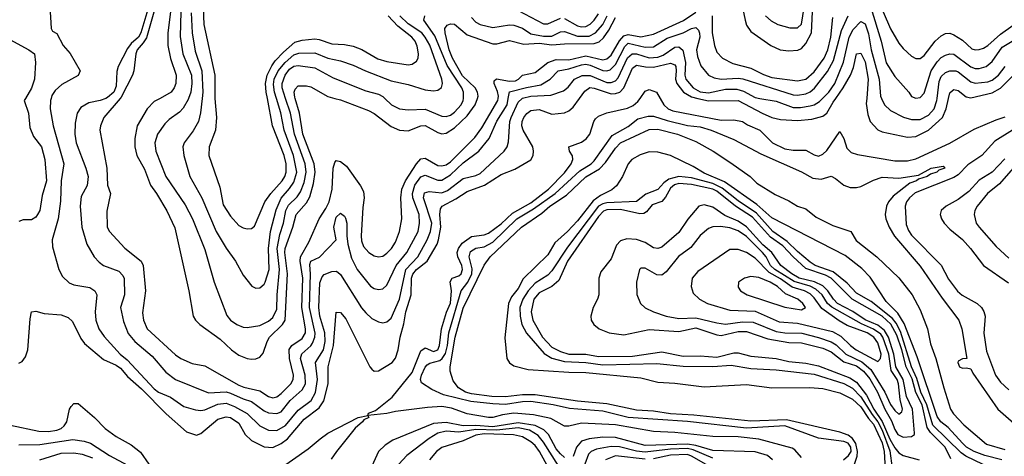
# Model space of a CAD drawing. Header units: inches. Extents: x 990535 to 1117859, y 769386 to 892122.
# Tile 408 of 656: x 1093274 to 1097928, y 798306 to 800372. Entities that reach past the tile are written whole.
import ezdxf

# ---------------------------------------------------------------- set-up
doc = ezdxf.new("R2010")
doc.units = ezdxf.units.IN
doc.header["$MEASUREMENT"] = 0
doc.layers.add('B0799', color=7, linetype='Continuous')
doc.layers.add('B0890', color=7, linetype='Continuous')

msp = doc.modelspace()

# ---------------------------------------------------------------- linework, layer by layer
at = {"layer": 'B0799', "color": 5}
for points, elevation in [([(1093270, 798747.3), (1093285.3, 798754.7), (1093302.3, 798777.7), (1093312.2, 798810), (1093323.3, 798956.7), (1093329.8, 798990.2), (1093350, 798993.6), (1093390, 798982), (1093470, 798975.6), (1093503.4, 798963.4), (1093524.5, 798944.5), (1093563.1, 798863.1), (1093580.8, 798840.8), (1093670, 798764), (1093730, 798738.4), (1093750, 798723.2), (1093783.9, 798683.9), (1093850, 798626.3), (1093966.9, 798506.9), (1094062.3, 798422.3), (1094110, 798405.9), (1094130, 798414.2), (1094210, 798481.8), (1094250, 798493.3), (1094270, 798490.1), (1094310, 798462.9), (1094339.3, 798410), (1094370, 798381.6), (1094430, 798351.4), (1094470, 798348.7), (1094510, 798367.2), (1094539.6, 798390), (1094618.4, 798481.6), (1094690, 798535.4), (1094711.2, 798568.8), (1094731.9, 798650), (1094732.1, 798730), (1094757, 798830), (1094770, 798987.7), (1094790, 798986.7), (1094816.4, 798956.4), (1094928.9, 798730), (1094938.5, 798718.5), (1094950, 798708.8), (1094970, 798711.3), (1095034, 798750), (1095050, 798771.4), (1095063.1, 798810), (1095072, 798870), (1095090, 798932.6), (1095099, 798990), (1095124.8, 799070), (1095125.8, 799150), (1095132.2, 799167.8), (1095150.1, 799189.9), (1095200.2, 799230), (1095246.7, 799310), (1095253.6, 799330), (1095264.9, 799390), (1095260.2, 799450), (1095262.7, 799477.3), (1095271.7, 799490), (1095336.1, 799523.9), (1095390, 799559.1), (1095471.5, 799588.5), (1095550, 799639.6), (1095614.5, 799665.5), (1095690.3, 799709.7), (1095701.5, 799730), (1095703.5, 799750), (1095699.1, 799770), (1095653.6, 799850), (1095647.2, 799870), (1095648.6, 799890), (1095656.8, 799910), (1095671.2, 799928.8), (1095690, 799942.6), (1095730, 799947.9), (1095790, 799924.7), (1095850, 799931.8), (1095870, 799940.8), (1095890, 799957.6), (1095920.4, 800000)], 2620), ([(1093301.5, 800000), (1093295.6, 799990), (1093316.3, 799930), (1093322.4, 799862.4), (1093340.2, 799820.2), (1093377.7, 799770), (1093392.5, 799710), (1093400.3, 799610), (1093380.2, 799539.8), (1093368.7, 799470), (1093358.7, 799450), (1093350, 799438.4), (1093330, 799426), (1093290, 799424.5), (1093270, 799418)], 2620), ([(1093422.6, 800000), (1093420.1, 799990), (1093418.3, 799950), (1093431.8, 799870), (1093483.1, 799690), (1093470.6, 799609.4), (1093466.4, 799513.6), (1093456.8, 799430), (1093428.2, 799330), (1093430, 799297.3), (1093459.8, 799190), (1093476.5, 799156.5), (1093507.7, 799127.7), (1093530, 799117.9), (1093605.6, 799105.6), (1093629.3, 799090), (1093638.3, 799070), (1093630.6, 798990), (1093634.6, 798950), (1093648.9, 798910), (1093673.1, 798873.1), (1093749.6, 798790), (1093782.8, 798762.8), (1093910, 798625.2), (1093930, 798609.7), (1093986.3, 798586.3), (1094050, 798542.5), (1094105.7, 798525.7), (1094130, 798523.6), (1094150, 798526.1), (1094210, 798553.1), (1094250, 798557.6), (1094290, 798542.3), (1094349.8, 798509.8), (1094410, 798450.5), (1094450, 798430.5), (1094490, 798428.2), (1094530, 798453), (1094590, 798525.4), (1094651.5, 798570), (1094672.2, 798607.8), (1094681.9, 798670), (1094672.2, 798750), (1094709.6, 798810), (1094717.4, 798850), (1094716, 798890), (1094693.3, 798970), (1094687.9, 799010), (1094692.3, 799127.7), (1094704.1, 799155.9), (1094713.8, 799166.2), (1094750, 799180.1), (1094770, 799182.2), (1094777.7, 799177.7), (1094790, 799166.9), (1094889.4, 799009.4), (1094910, 798985.4), (1094938.9, 798958.9), (1094970, 798942.2), (1094990, 798938.6), (1095010, 798942.4), (1095030, 798960.7), (1095069.6, 799050), (1095099.7, 799190), (1095156.1, 799250), (1095200.7, 799330), (1095216.6, 799370), (1095221.9, 799410), (1095182.5, 799530), (1095187.7, 799552.3), (1095210, 799558.9), (1095270, 799553.4), (1095295.5, 799564.5), (1095370, 799621.4), (1095430, 799634.6), (1095450, 799644.6), (1095564.2, 799750), (1095578.5, 799770), (1095585.2, 799794.8), (1095591.4, 799890), (1095597, 799910), (1095630, 799981.9), (1095649.4, 800000)], 2640), ([(1093681.3, 800000), (1093654.6, 799990), (1093601.7, 799978.3), (1093563.5, 799956.5), (1093545.2, 799930), (1093536.8, 799883.2), (1093534.7, 799830), (1093540.5, 799790), (1093587.5, 799670), (1093597.7, 799630), (1093592.5, 799587.5), (1093564.9, 799535.1), (1093560.1, 799490), (1093567.2, 799390), (1093592.1, 799310), (1093626.7, 799250), (1093650, 799225), (1093670, 799209.4), (1093742.4, 799182.4), (1093762.2, 799162.2), (1093767.6, 799147.6), (1093769.5, 799070), (1093750.1, 799009.9), (1093764.2, 798944.2), (1093787.7, 798887.7), (1093819.2, 798850), (1093900, 798780), (1093964.8, 798704.8), (1094010, 798670.6), (1094166.9, 798606.9), (1094250, 798610.8), (1094270, 798605), (1094330, 798577.7), (1094370, 798566), (1094430, 798521.2), (1094450, 798511.9), (1094490, 798508.5), (1094510, 798516.3), (1094552, 798570), (1094610, 798621.3), (1094625.4, 798650), (1094624.1, 798690), (1094601.2, 798770), (1094608.1, 798791.9), (1094650, 798828.6), (1094658.6, 798841.4), (1094668.8, 798870), (1094670.2, 798889.8), (1094644.3, 799010), (1094648.5, 799168.5), (1094645.4, 799214.6), (1094650.7, 799229.3), (1094691.6, 799248.4), (1094769.9, 799330), (1094759, 799390), (1094770, 799437.3), (1094790, 799456.9), (1094810, 799443.1), (1094813.9, 799433.9), (1094820.1, 799410), (1094819.9, 799350), (1094824.9, 799310), (1094843.2, 799243.2), (1094870, 799190.7), (1094932.2, 799112.2), (1094950, 799100.4), (1094970, 799095.8), (1094990, 799099.1), (1095010, 799116), (1095054.2, 799210), (1095103.4, 799270), (1095157.3, 799370), (1095164.2, 799410), (1095162.7, 799450), (1095132.8, 799530), (1095130.8, 799550), (1095141.6, 799590), (1095170, 799628.6), (1095190, 799636.1), (1095250, 799612.5), (1095270, 799613.7), (1095310, 799637.6), (1095370, 799694.3), (1095443.9, 799750), (1095493.1, 799810), (1095530, 799892.8), (1095578.6, 799970), (1095583.8, 800000)], 2660), ([(1093749.3, 800000), (1093672.3, 799910), (1093656.6, 799870), (1093653.5, 799850), (1093685.7, 799670), (1093689.5, 799590), (1093702.8, 799550), (1093686.2, 799466.2), (1093687.8, 799390), (1093698.4, 799370), (1093771.8, 799291.8), (1093848.5, 799230), (1093858.5, 799210), (1093869.6, 799090), (1093854.2, 798985.8), (1093858.8, 798950), (1093876.8, 798910), (1094010, 798786.3), (1094035.5, 798770), (1094090, 798745.3), (1094150, 798734.3), (1094310, 798642.4), (1094333.1, 798633.1), (1094410, 798616.5), (1094450, 798588.9), (1094470, 798583.3), (1094490, 798588.5), (1094510, 798603.7), (1094556.2, 798650), (1094566.5, 798670), (1094568.4, 798690), (1094550, 798770), (1094548.4, 798811.6), (1094560.1, 798830), (1094610, 798863.9), (1094624.7, 798890), (1094625.8, 798910), (1094608, 799010), (1094611.9, 799150), (1094600, 799230), (1094602, 799250), (1094640.9, 799319.1), (1094689.4, 799430), (1094721.6, 799478.4), (1094736.4, 799510), (1094751.9, 799570), (1094756.4, 799670), (1094763.1, 799696.9), (1094770, 799706.5), (1094790, 799701.2), (1094819.1, 799679.1), (1094885.4, 799585.4), (1094899, 799559), (1094902.6, 799530), (1094895.7, 799484.3), (1094887.5, 799350), (1094890, 799326.4), (1094899.7, 799299.7), (1094923.8, 799270), (1094950, 799254.8), (1094970, 799250.1), (1094990, 799253.7), (1095010, 799266.8), (1095032.2, 799290), (1095050, 799319.6), (1095069.8, 799369.8), (1095080.5, 799430), (1095075.1, 799530), (1095081.2, 799570), (1095098.5, 799610), (1095149.6, 799690.4), (1095170, 799714.2), (1095190, 799717.1), (1095250, 799682.8), (1095270, 799680.6), (1095290, 799686.1), (1095310, 799700.3), (1095426, 799814), (1095458.9, 799861.1), (1095533.4, 799990), (1095535.2, 800000)], 2680), ([(1093937.4, 800000), (1093910, 799984.4), (1093876.4, 799950), (1093829.3, 799870), (1093817.8, 799810), (1093818.8, 799770), (1093828.1, 799730), (1093864.2, 799664.2), (1093892.9, 799590), (1093921.6, 799550), (1093970, 799467.1), (1094007.5, 799387.5), (1094073.7, 799090), (1094094.5, 798970), (1094105.1, 798950), (1094125.5, 798930), (1094221.1, 798861.1), (1094275.5, 798810), (1094310, 798785.4), (1094350, 798769.1), (1094370, 798766.4), (1094390, 798767.7), (1094410, 798776.3), (1094425.8, 798794.2), (1094443.3, 798850), (1094454.5, 798870), (1094517.1, 798930), (1094528.8, 798951.2), (1094540.4, 799170), (1094527.4, 799270), (1094529.6, 799290), (1094565.9, 799390), (1094580.7, 799450), (1094630, 799506.2), (1094646.2, 799533.8), (1094663, 799597), (1094670.9, 799650), (1094665.9, 799690), (1094612.7, 799830), (1094596.6, 799930), (1094575.8, 800000)], 2720), ([(1094071.9, 800000), (1094070, 799994.8), (1094047, 799953), (1094030, 799934.4), (1093980, 799900), (1093960.2, 799879.8), (1093926.3, 799830), (1093912.6, 799790), (1093917.2, 799750), (1093964.6, 799630), (1094055.9, 799495.9), (1094091, 799430), (1094150, 799284.9), (1094193.5, 799130), (1094252.6, 798972.6), (1094270.1, 798950.1), (1094300.3, 798930), (1094330, 798917.7), (1094350, 798916.6), (1094410, 798925.8), (1094450, 798945.8), (1094470, 798962.5), (1094490, 799002.3), (1094491.4, 799070), (1094502.5, 799190), (1094491.1, 799288.9), (1094504.1, 799355.9), (1094521.6, 799410), (1094532.1, 799470), (1094545.2, 799494.8), (1094585.2, 799534.8), (1094601.8, 799558.2), (1094618.4, 799601.6), (1094628.9, 799650), (1094623.4, 799690), (1094572.4, 799830), (1094553.6, 799930), (1094531.2, 800000)], 2740), ([(1094136.4, 800000), (1094128.3, 799931.7), (1094118.7, 799890), (1094094.4, 799845.6), (1094051.7, 799790), (1094046, 799770), (1094050.1, 799730), (1094078.5, 799630), (1094134.6, 799530), (1094203, 799370), (1094250, 799291.2), (1094295, 799230), (1094330, 799164.2), (1094371.1, 799111.1), (1094390, 799102.3), (1094410, 799103.6), (1094430, 799120.3), (1094434.4, 799130), (1094453.2, 799190), (1094451, 799290), (1094460.2, 799370), (1094487.1, 799472.9), (1094510, 799528.4), (1094550, 799573.6), (1094570, 799603.4), (1094583.8, 799650), (1094569.1, 799730), (1094523.5, 799850), (1094509, 799931), (1094487.7, 800000)], 2760), ([(1094197, 800000), (1094204.2, 799910), (1094199.3, 799850), (1094169, 799770), (1094168.8, 799730), (1094219.7, 799579.7), (1094235.6, 799495.6), (1094270, 799443.2), (1094310, 799398.6), (1094330, 799387.1), (1094350, 799382), (1094370, 799383.6), (1094384.4, 799395.6), (1094433.5, 799510), (1094460.8, 799550), (1094515, 799610), (1094527.9, 799630), (1094534.1, 799650), (1094533.1, 799690), (1094524.2, 799730), (1094469.1, 799870), (1094444.8, 800000)], 2780), ([(1094490, 798237.7), (1094638.4, 798341.6), (1094693.7, 798390), (1094730, 798415.5), (1094873.5, 798490), (1094919.8, 798500.2), (1094923.5, 798510), (1094956, 798524), (1095034.2, 798585.8), (1095130, 798703.3), (1095170, 798806.3), (1095190, 798819.2), (1095230, 798802.4), (1095251.3, 798810), (1095259.2, 798830), (1095268.2, 798910), (1095292.3, 798987.7), (1095310.9, 799030.9), (1095315.3, 799090), (1095308.8, 799131.2), (1095318.7, 799150), (1095350, 799160.5), (1095361.6, 799170), (1095367.9, 799190), (1095364, 799210), (1095345.3, 799250), (1095342.4, 799270), (1095348.5, 799290), (1095365.2, 799314.8), (1095410, 799347), (1095470, 799353.9), (1095490, 799362.2), (1095550, 799405.7), (1095603.1, 799456.9), (1095690, 799506.4), (1095773.3, 799570), (1095850, 799647.3), (1095880.4, 799690), (1095888.7, 799710), (1095887.3, 799727.3), (1095872.2, 799750), (1095869.7, 799770), (1095930, 799793.3), (1095951.1, 799808.9), (1095968.7, 799831.3), (1095987.4, 799890), (1095996.4, 799903.6), (1096010, 799915.2), (1096049.3, 799930.7), (1096146.9, 799953.1), (1096174.5, 799965.5), (1096195.7, 799984.3), (1096206.4, 800000)], 2580), ([(1094764.5, 800000), (1094790, 799993.3), (1094922.5, 799942.5), (1094950, 799929), (1095030, 799867.5), (1095070, 799849.5), (1095110, 799846.7), (1095169.9, 799870.1), (1095190, 799870.9), (1095250, 799838.6), (1095270, 799832.5), (1095290, 799835.1), (1095330, 799859.9), (1095390, 799916.7), (1095427.5, 799970), (1095438.2, 800000)], 2720), ([(1094999.6, 800000), (1095031.4, 799970), (1095070, 799950.1), (1095110, 799946.1), (1095190, 799948.2), (1095270, 799915.6), (1095290, 799914.1), (1095310, 799920.8), (1095330, 799934.3), (1095360.8, 799970), (1095371.1, 799990), (1095371.4, 800000)], 2740), ([(1096302, 800000), (1096319.2, 799970), (1096339.7, 799950), (1096360.6, 799940.6), (1096590, 799897.1), (1096650, 799898.4), (1096690.1, 799890), (1096714, 799874), (1096771.9, 799850), (1096832, 799790), (1096890, 799761.5), (1096930, 799754.1), (1096990, 799754.6), (1097030, 799732.5), (1097050, 799727.1), (1097070, 799735.3), (1097090, 799752.5), (1097150, 799843.1), (1097170, 799810.2), (1097184.2, 799764.2), (1097203.5, 799743.5), (1097234.3, 799734.3), (1097410, 799705.1), (1097470, 799704.2), (1097510, 799714.1), (1097670, 799788.6), (1097786.2, 799853.8), (1097890, 799898.5), (1097932.7, 799912.7)], 2580), ([(1096479.6, 800000), (1096530, 799988.8), (1096670, 799990.4), (1096783.4, 799930), (1096830, 799910), (1096870, 799900.2), (1096950, 799894.6), (1097017.9, 799902.1), (1097070, 799916.4), (1097090, 799930.5), (1097118.5, 799981.5), (1097131.6, 800000)], 2620), ([(1096773.2, 800000), (1096850, 799985.9), (1096930, 799956.2), (1096964, 799956), (1097010, 799964), (1097030, 799970.1), (1097054.8, 799985.2), (1097069.4, 800000)], 2640), ([(1097277.6, 800000), (1097275.9, 799975.9), (1097282.9, 799922.9), (1097294, 799890), (1097330, 799850.9), (1097350, 799842.1), (1097470, 799816.5), (1097510, 799818.8), (1097570, 799849.2), (1097636.1, 799910), (1097653.6, 799950), (1097664.5, 800000)], 2620), ([(1097348.2, 800000), (1097361.9, 799970), (1097390, 799942.9), (1097451.1, 799911.1), (1097490, 799899.2), (1097530, 799900.1), (1097570, 799919.9), (1097596.9, 799950), (1097609.4, 799990), (1097610.6, 800000)], 2640), ([(1097167.7, 798290), (1097192.3, 798310), (1097203.8, 798330), (1097202.5, 798350), (1097190, 798368.6), (1097170, 798376.6), (1097050, 798392.7), (1096890, 798450.3), (1096710, 798440.3), (1096430, 798471.6), (1096150.7, 798490.7), (1096030, 798519.6), (1095872.2, 798532.2), (1095796.4, 798550), (1095690, 798565.8), (1095650, 798564.8), (1095570, 798552.4), (1095510, 798554.4), (1095406.3, 798566.3), (1095277.5, 798597.5), (1095222.6, 798622.6), (1095174, 798654), (1095168, 798670), (1095173, 798690), (1095190, 798727.5), (1095200.6, 798739.4), (1095212.3, 798747.7), (1095259.7, 798760.3), (1095271.5, 798768.5), (1095287.1, 798792.9), (1095296.8, 798830), (1095303, 798890), (1095361.5, 799090), (1095392.8, 799130), (1095411.5, 799170), (1095413.2, 799193.2), (1095398.5, 799250), (1095404.8, 799275.2), (1095429.5, 799290.5), (1095470, 799297.8), (1095510, 799319.7), (1095624.7, 799430), (1095703.4, 799476.6), (1095804.9, 799550), (1095922.2, 799657.8), (1095974.6, 799690), (1095990, 799704.9), (1096075.1, 799824.9), (1096150, 799867.2), (1096196.6, 799903.4), (1096244.4, 799915.6), (1096270, 799916.3), (1096334.6, 799894.6), (1096430, 799872.3), (1096490, 799864.6), (1096542.3, 799850), (1096650, 799805.5), (1096777.7, 799737.7), (1096970, 799652.9), (1097022.7, 799622.7), (1097062.3, 799617.7), (1097110, 799631.2), (1097130, 799621.3), (1097169.7, 799589.7), (1097198.9, 799578.9), (1097230, 799578.2), (1097250, 799583.3), (1097310, 799613), (1097350, 799626.7), (1097430, 799622.6), (1097523, 799637), (1097581.7, 799670), (1097638.7, 799678.7), (1097647.3, 799670), (1097619.1, 799660.9), (1097608.5, 799650), (1097579.4, 799640.6), (1097563.7, 799630), (1097522.3, 799617.7), (1097513.7, 799610), (1097481.1, 799598.9), (1097403.2, 799536.8), (1097380.1, 799510), (1097370.8, 799490), (1097364.5, 799450), (1097368.4, 799430), (1097384.3, 799390), (1097408.7, 799348.7), (1097530, 799206.1), (1097634.3, 799054.3), (1097713, 798950), (1097727, 798910), (1097750.3, 798769.7), (1097730, 798767), (1097710, 798757), (1097707.7, 798750), (1097715.5, 798730), (1097730, 798722.8), (1097750, 798725.5), (1097770, 798720.7), (1097780, 798700), (1097898.2, 798530), (1098010.2, 798430)], 2560), ([(1097213.7, 798250), (1097232.9, 798307.1), (1097234.9, 798330), (1097226.4, 798366.4), (1097210.5, 798390.5), (1097190, 798406.1), (1097150, 798420.1), (1096899, 798479), (1096730, 798473.2), (1096460.5, 798500.5), (1096350, 798506.8), (1096270, 798520.4), (1096190, 798524.8), (1096050, 798554.9), (1095910, 798567.2), (1095710, 798597.1), (1095650, 798598), (1095570, 798587.3), (1095506, 798590), (1095410, 798602.8), (1095381.6, 798610), (1095348.1, 798630), (1095322.9, 798662.9), (1095308.9, 798708.9), (1095308.9, 798730), (1095333, 798870), (1095370, 799006.8), (1095469.6, 799210.4), (1095498.3, 799250), (1095646.5, 799390), (1095742.5, 799457.5), (1095780.4, 799490), (1095858.5, 799541.5), (1095950, 799628.9), (1096014.1, 799665.9), (1096043.3, 799696.7), (1096090, 799765), (1096114.3, 799790), (1096250, 799852.4), (1096290, 799854.5), (1096382.6, 799830), (1096470, 799795.7), (1096552.4, 799750), (1096635.5, 799695.5), (1096726.7, 799630), (1096759, 799599), (1096845.7, 799545.7), (1096910, 799515.8), (1096950.1, 799490.1), (1096990, 799477.5), (1097038.5, 799438.5), (1097118.3, 799398.3), (1097202.8, 799370), (1097227.9, 799327.9), (1097326.3, 799250), (1097430, 799151.1), (1097491.9, 799070), (1097530, 799000.2), (1097565, 798910), (1097578.8, 798838.8), (1097605.1, 798770), (1097641.7, 798630), (1097673.4, 798530), (1097687.6, 798507.6), (1097736.1, 798456.1), (1097844.4, 798364.4), (1097930, 798339.4)], 2540), ([(1097967.2, 799850), (1097882.8, 799797.2), (1097821.8, 799730), (1097755, 799685), (1097710, 799637.7), (1097690, 799626), (1097507, 799553), (1097479.9, 799530), (1097465.3, 799510), (1097459.1, 799490), (1097463.6, 799403.6), (1097474.8, 799374.8), (1097490, 799352.6), (1097630.3, 799210.3), (1097665, 799145), (1097707.1, 799087.1), (1097728.4, 799068.4), (1097799, 799030), (1097820.4, 799010), (1097831.9, 798991.9), (1097837.8, 798970), (1097830.6, 798889.4), (1097844.4, 798804.4), (1097885.9, 798690), (1097910, 798656.9), (1097950, 798620.6)], 2580), ([(1097916, 798290), (1097835.8, 798310), (1097785.5, 798330), (1097750, 798349.6), (1097730, 798368.1), (1097662.9, 798442.9), (1097628.1, 798470), (1097610, 798494.5), (1097516.8, 798776.8), (1097455.5, 798935.5), (1097424.2, 798984.2), (1097370, 799039.6), (1097294.8, 799154.8), (1097254.5, 799194.5), (1097176.4, 799256.4), (1096830, 799434.3), (1096758.1, 799498.1), (1096605.4, 799605.4), (1096510, 799646.8), (1096457.7, 799677.7), (1096350.2, 799729.8), (1096290, 799746.1), (1096250, 799746.5), (1096206.6, 799733.4), (1096168, 799710), (1096149.5, 799690), (1096123.4, 799630), (1096094.3, 799585.7), (1096072.8, 799567.2), (1096019, 799541), (1095984.8, 799515.2), (1095910, 799420.1), (1095863.4, 799370), (1095804, 799316), (1095770, 799260.3), (1095654.6, 799145.4), (1095630, 799099.8), (1095598.5, 799061.5), (1095584.2, 799030), (1095567.6, 798867.6), (1095577.2, 798770), (1095589, 798749), (1095610, 798734.9), (1095677.2, 798717.2), (1095870, 798704.1), (1095950, 798702.9), (1096210, 798677.3), (1096290, 798656.6), (1096370, 798652.6), (1096510, 798635.1), (1096710, 798645.7), (1096830, 798630.1), (1097008.5, 798631.5), (1097070, 798626.8), (1097150, 798607.5), (1097210, 798577.4), (1097250, 798540.2), (1097286, 798486), (1097310, 798458.4), (1097351.4, 798370), (1097360.8, 798330), (1097365.2, 798245.2)], 2540), ([(1097930, 799714.2), (1097870, 799650.8), (1097810, 799612.3), (1097760, 799560), (1097710, 799521.5), (1097653.8, 799490), (1097629.4, 799470), (1097625.5, 799450), (1097630.9, 799430), (1097643.9, 799410), (1097670, 799380.5), (1097730, 799332.5), (1097768.6, 799290), (1097830, 799209.4), (1097947.4, 799127.4)], 2620), ([(1097969.2, 799670), (1097905, 799595), (1097847.9, 799550), (1097800.1, 799490), (1097788.9, 799470), (1097785.8, 799450), (1097795.3, 799410), (1097810, 799390.2), (1097890, 799299.1), (1097950, 799244.3)], 2640), ([(1097827.8, 798267.8), (1097746.6, 798306.6), (1097723.5, 798323.5), (1097590, 798453.5), (1097561.3, 798550), (1097533.6, 798610), (1097514.8, 798674.8), (1097489.8, 798730), (1097436.7, 798896.7), (1097417, 798937), (1097399.2, 798959.2), (1097298.6, 799038.6), (1097230, 799078.6), (1097185.1, 799125.1), (1097119.1, 799179.1), (1097033.8, 799210), (1097010, 799224.9), (1096950, 799275), (1096902.3, 799322.3), (1096833.7, 799370), (1096756.3, 799456.3), (1096670, 799515.6), (1096595, 799575), (1096550, 799597), (1096450, 799624.2), (1096390.2, 799629.8), (1096342.6, 799617.4), (1096319.5, 799600.5), (1096290, 799568), (1096233.8, 799546.2), (1096190, 799512.1), (1096050, 799505.5), (1096030, 799501.5), (1096009.9, 799490.1), (1095864.2, 799295.8), (1095790, 799183.4), (1095770, 799163.1), (1095710, 799125.8), (1095676.9, 799090), (1095652.5, 799050), (1095638.9, 799010), (1095639.8, 798970), (1095647.1, 798930), (1095669.1, 798889.1), (1095753.1, 798793.1), (1095790, 798770.5), (1095850, 798754.9), (1095950, 798750.8), (1096030, 798738.7), (1096286.2, 798746.2), (1096410, 798733.1), (1096550, 798731.8), (1096637.2, 798737.2), (1096730, 798721.2), (1096850, 798715.5), (1097030, 798695), (1097170, 798650.6), (1097210, 798628.2), (1097250, 798588.5), (1097303.6, 798503.6), (1097330.2, 798470), (1097350, 798431), (1097387.7, 798332.3), (1097397.7, 798250)], 2560), ([(1097674.9, 798294.9), (1097648, 798350), (1097579.5, 798419.5), (1097563.2, 798443.2), (1097539.4, 798550), (1097509.2, 798609.2), (1097492.3, 798672.3), (1097463.5, 798730), (1097443.7, 798810), (1097420.1, 798880.1), (1097392.2, 798932.2), (1097350, 798969.4), (1097209.4, 799050), (1097109.5, 799149.5), (1097083.4, 799163.4), (1096990, 799195.2), (1096929.8, 799249.8), (1096881.7, 799301.7), (1096822.8, 799342.8), (1096737.5, 799437.5), (1096657.1, 799490), (1096570, 799560.4), (1096550, 799570.1), (1096450, 799593.2), (1096390, 799596.6), (1096369.4, 799590.6), (1096350, 799575.6), (1096327, 799533), (1096310, 799512.3), (1096263.8, 799496.2), (1096236.2, 799463.8), (1096224, 799456), (1096205.7, 799454.3), (1096113.9, 799473.9), (1096050, 799472.9), (1096034.2, 799465.8), (1096010, 799441.2), (1095863, 799230), (1095821.9, 799138.1), (1095789.6, 799110.4), (1095730, 799080.6), (1095704.8, 799050), (1095691.2, 798990), (1095699.6, 798950), (1095746, 798870), (1095790, 798823.4), (1095830, 798802.1), (1095869.9, 798789.9), (1095950, 798789.5), (1096010, 798779), (1096170, 798780.7), (1096310, 798801), (1096410, 798780.9), (1096490, 798782.5), (1096570, 798776.1), (1096650, 798796.5), (1096670, 798795.9), (1096730, 798781), (1096850, 798768.8), (1096910, 798755), (1096990, 798747.6), (1097050, 798735), (1097197.9, 798677.9), (1097230, 798657.6), (1097276.2, 798596.2), (1097311.8, 798530), (1097351.1, 798471.1), (1097386.9, 798386.9), (1097410, 798346.7), (1097430, 798323.1), (1097450, 798310.7), (1097526, 798290)], 2580), ([(1093230, 798454.5), (1093365.1, 798425.1), (1093410, 798423.5), (1093450.2, 798429.8), (1093470, 798438.2), (1093484.3, 798450), (1093497.4, 798470), (1093510.4, 798529.6), (1093517.3, 798542.7), (1093530, 798556.4), (1093550, 798556.5), (1093627.3, 798490), (1093677.6, 798437.6), (1093730, 798400.3), (1093800.8, 798360.8), (1093845.7, 798325.7), (1093885, 798270)], 2580), ([(1096970, 798301.3), (1096937.6, 798337.6), (1096925.1, 798345.1), (1096767.3, 798387.3), (1096670, 798398.8), (1096550, 798400.8), (1096370, 798419.8), (1096270, 798424.2), (1096090, 798455.5), (1095930, 798462.6), (1095870, 798449), (1095850, 798449.2), (1095784.8, 798484.8), (1095703.3, 798503.3), (1095610.2, 798510.2), (1095556.9, 798503.1), (1095511.2, 798490), (1095490, 798489.8), (1095390, 798506.8), (1095314.6, 798534.6), (1095270, 798542.2), (1095202.2, 798537.8), (1095050, 798518), (1095010, 798508.4), (1094920.5, 798499.5), (1094924.9, 798490), (1094900.1, 798479.9), (1094895.1, 798470), (1094860.6, 798439.4), (1094770.9, 798330), (1094746.9, 798293.1)], 2580), ([(1095850, 798301.4), (1095830, 798317.6), (1095810, 798342.6), (1095773.1, 798410), (1095752.1, 798432.1), (1095710, 798452.7), (1095630, 798464.8), (1095510, 798446.7), (1095430, 798452.4), (1095370, 798450.5), (1095290, 798466), (1095230, 798461.6), (1095037.6, 798382.4), (1095001, 798359), (1094970.7, 798329.3), (1094906.6, 798190)], 2620), ([(1095821.3, 798261.3), (1095750, 798374.1), (1095725, 798405), (1095683.6, 798430), (1095630, 798441.6), (1095530, 798430.2), (1095430, 798433.6), (1095350, 798421.4), (1095290, 798424.8), (1095250, 798416.2), (1095209.4, 798390.6), (1095104.7, 798310), (1095066, 798270)], 2640), ([(1093270, 798360.7), (1093370, 798363.2), (1093525.3, 798385.3), (1093578.5, 798378.5), (1093609.1, 798369.1), (1093698.9, 798310), (1093784, 798264)], 2560), ([(1095794, 798214), (1095731.6, 798330), (1095710, 798357.6), (1095690, 798375.1), (1095650, 798398.9), (1095608.4, 798408.4), (1095470, 798412.1), (1095430, 798407.2), (1095370, 798380.3), (1095270, 798347.7), (1095244.8, 798330), (1095210.8, 798290)], 2660), ([(1096832.9, 798290), (1096809.3, 798310), (1096750, 798327.9), (1096550, 798334.8), (1096470, 798358.1), (1096430, 798364.7), (1096230, 798357.7), (1096090, 798394.8), (1096030, 798397.5), (1095966, 798390), (1095930, 798377.9), (1095906.2, 798350), (1095890, 798304.9)], 2620), ([(1093370, 798290), (1093470, 798321.7), (1093530, 798323.7), (1093570, 798315.9), (1093618.8, 798298.8)], 2540), ([(1096550, 798297.5), (1096457.3, 798337.3), (1096430, 798344), (1096350, 798340.8), (1096230, 798326.6), (1096190, 798330.8), (1096109.1, 798350.9), (1096070, 798353.3), (1095999.8, 798340.2), (1095975.1, 798330), (1095963.3, 798316.7), (1095945.5, 798270)], 2640), ([(1096230, 798292.7), (1096091.1, 798308.9), (1096042.9, 798290)], 2660), ([(1096530, 798261.6), (1096450, 798307.5), (1096430, 798314.5), (1096350, 798311.9), (1096270, 798295.3)], 2660)]:
    msp.add_lwpolyline(points, dxfattribs=dict(at, elevation=elevation))
for points, elevation in [([(1096510, 799495.7), (1096484.5, 799490), (1096432, 799428), (1096390, 799365.4), (1096310, 799296.7), (1096290.9, 799289.1), (1096270, 799293.1), (1096230, 799317.3), (1096190, 799332.8), (1096144.3, 799335.7), (1096114, 799326), (1096095.1, 799304.9), (1096070, 799241.5), (1096020.5, 799179.5), (1096012, 799150), (1096010.9, 799070), (1096005.4, 799050), (1095984.1, 799010), (1095973.1, 798970), (1095975.3, 798950), (1095987.4, 798930), (1096012.7, 798910), (1096060.7, 798890), (1096130, 798881.5), (1096250, 798907), (1096390, 798897.6), (1096470, 798913.6), (1096570, 798880.7), (1096590, 798877.9), (1096670, 798896.6), (1096710, 798896.6), (1096810, 798862.9), (1096910, 798845.2), (1096970, 798844), (1097070, 798818.6), (1097110, 798800.3), (1097170, 798753.2), (1097230, 798733.8), (1097263.2, 798710), (1097292.3, 798672.3), (1097328.4, 798610), (1097363.2, 798530), (1097394.7, 798474.7), (1097410, 798432.9), (1097424.9, 798410), (1097450, 798397.2), (1097490, 798399.6), (1097503, 798410), (1097503.3, 798416.7), (1097493.5, 798530), (1097465.5, 798590), (1097449.6, 798670), (1097415.8, 798730), (1097406.6, 798790), (1097380.2, 798870), (1097361.2, 798901.2), (1097330, 798927), (1097270, 798952.8), (1097212.3, 798992.3), (1097140.3, 799030), (1097120.1, 799050), (1097093.7, 799090), (1097070, 799112.7), (1097031.3, 799131.3), (1096958.6, 799150), (1096923.9, 799170), (1096871.8, 799210), (1096830, 799270), (1096787.5, 799307.5), (1096710, 799391.6), (1096670, 799418.3), (1096606.4, 799446.4), (1096550, 799485.6)], 2620), ([(1096586.4, 799393.6), (1096550, 799391.4), (1096530, 799384), (1096490, 799351.6), (1096445.8, 799294.2), (1096388.7, 799251.3), (1096330, 799179.1), (1096310, 799164.2), (1096285.1, 799165.1), (1096230, 799196.8), (1096210, 799197.4), (1096203.6, 799190), (1096190.2, 799130), (1096191.9, 799071.9), (1096209.1, 799030), (1096230, 799009.3), (1096270.3, 798990), (1096330.1, 798970.1), (1096390, 798958.1), (1096470, 798961.8), (1096570, 798937.5), (1096610, 798932.4), (1096690, 798942.8), (1096740.8, 798940.8), (1096850, 798897.4), (1096890, 798891), (1096971.6, 798888.4), (1097050, 798869.4), (1097110, 798848.3), (1097134.1, 798834.1), (1097179.6, 798790), (1097254.2, 798754.2), (1097296.7, 798716.7), (1097364, 798610), (1097390, 798552.1), (1097410, 798523.6), (1097430, 798505.3), (1097443.1, 798516.9), (1097446.3, 798530), (1097435.6, 798575.6), (1097428.6, 798650), (1097420.9, 798670), (1097392.7, 798712.7), (1097382.2, 798790), (1097354, 798870), (1097343.7, 798883.7), (1097310, 798908.4), (1097253.2, 798933.2), (1097112.4, 799012.4), (1097091.8, 799030), (1097066.4, 799070), (1097037.5, 799097.5), (1097010, 799111.8), (1096934.1, 799134.1), (1096843.9, 799190), (1096822.7, 799210), (1096802.2, 799250), (1096785.1, 799270), (1096710, 799346.9), (1096670, 799373.6), (1096630, 799387.2)], 2640), ([(1096670, 799285.6), (1096630, 799284.2), (1096479.8, 799180.2), (1096452.8, 799150), (1096448, 799110), (1096457.8, 799077.8), (1096486.7, 799050), (1096525.3, 799030), (1096630, 798997.3), (1096750, 798993), (1096863.5, 798943.5), (1096950, 798937.1), (1097116.4, 798896.4), (1097155.3, 798875.3), (1097200.3, 798830), (1097228.2, 798810), (1097330, 798754.8), (1097343.6, 798770), (1097346.1, 798790), (1097330, 798842.9), (1097311, 798870), (1097280.1, 798890), (1097185.8, 798925.8), (1097146.8, 798946.8), (1097065.8, 799005.8), (1097030, 799056.4), (1097010, 799075.9), (1096984.2, 799090), (1096926.1, 799106.1), (1096870, 799145.6), (1096815.9, 799175.9), (1096750, 799243.3), (1096709.3, 799270.7)], 2660), ([(1096730, 799157.5), (1096699.3, 799150), (1096672, 799130), (1096670, 799106.4), (1096680.9, 799090), (1096712, 799070), (1096890, 799011.7), (1096970, 798999.2), (1096988, 799010), (1096975.4, 799030), (1096951.5, 799050), (1096894.5, 799074.5), (1096855.5, 799110), (1096821.5, 799130), (1096768, 799152)], 2680)]:
    msp.add_lwpolyline(points, close=True, dxfattribs=dict(at, elevation=elevation))
at = {"layer": 'B0890', "color": 5}
for points, elevation in [([(1093416.3, 800436.3), (1093422.8, 800330), (1093430, 800318), (1093450, 800306), (1093479, 800250), (1093512.2, 800212.2), (1093559.8, 800130), (1093551.3, 800108.7), (1093474.1, 800065.9), (1093442.1, 800037.9), (1093426.1, 800013.9), (1093422.6, 800000)], 2640), ([(1093884.2, 800435.8), (1093847.4, 800310), (1093835.6, 800290), (1093800.9, 800259.1), (1093783.7, 800236.3), (1093739.2, 800150), (1093733, 800127), (1093730, 800058.4), (1093719.7, 800030), (1093690, 800003.3), (1093681.3, 800000)], 2660), ([(1093915.2, 800430), (1093873.2, 800286.8), (1093858.1, 800261.9), (1093829.3, 800230), (1093822.6, 800210), (1093814.4, 800130), (1093807.4, 800110), (1093754.2, 800005.8), (1093749.3, 800000)], 2680), ([(1094140.9, 800430), (1094144.6, 800350), (1094196.5, 800110), (1094196.2, 800010), (1094197, 800000)], 2780), ([(1095630, 800416.1), (1095750, 800352.6), (1095770, 800352.6), (1095830, 800379.9)], 2760), ([(1096690.1, 800430.1), (1096702.6, 800370), (1096710, 800346), (1096730, 800315.8), (1096824.7, 800250), (1096869.2, 800230), (1096910, 800224), (1096952.4, 800227.6), (1096970, 800236.6), (1096990, 800258.9), (1097016.3, 800310), (1097020.8, 800410)], 2720), ([(1096798.9, 800390), (1096826.2, 800366.2), (1096857.4, 800350), (1096914, 800334), (1096950, 800333), (1096970, 800350.2), (1096981.8, 800430)], 2740), ([(1097297.8, 800430), (1097345.7, 800270), (1097370, 800168.6), (1097410, 800104.1), (1097476.9, 800030), (1097490, 800009.1), (1097510, 800000.2), (1097530, 800004.1), (1097550, 800024.7), (1097582.6, 800130), (1097610, 800172.7), (1097630, 800192.9), (1097650, 800204.2), (1097670, 800211.3), (1097690, 800209.6), (1097770, 800148.9), (1097790, 800141.5), (1097810, 800140.5), (1097842, 800150), (1097870, 800174.8), (1097917.6, 800242.4), (1097980.2, 800279.8)], 2660), ([(1093986.6, 800410), (1093975.1, 800310), (1093973.9, 800250), (1093987.8, 800187.8), (1094013.8, 800110), (1094012.1, 800070), (1094004.8, 800050), (1093990, 800029.9), (1093937.4, 800000)], 2720), ([(1094035.3, 800410), (1094032.2, 800292.2), (1094045.6, 800210), (1094086.8, 800110), (1094088.5, 800070), (1094082.6, 800030), (1094071.9, 800000)], 2740), ([(1094085, 800405), (1094089.2, 800309.2), (1094103.3, 800223.3), (1094135.6, 800130), (1094139.9, 800030), (1094136.4, 800000)], 2760), ([(1094444.8, 800000), (1094439.2, 800030), (1094435.8, 800070), (1094443.5, 800110), (1094465.8, 800154.2), (1094481.9, 800178.1), (1094520.9, 800219.1), (1094575, 800265), (1094610, 800275.2), (1094670, 800280.9), (1094690, 800278.3), (1094750, 800257.7), (1094810, 800255.3), (1094850, 800247.2), (1094890.9, 800230.9), (1094967.4, 800187.4), (1095010, 800174.6), (1095110, 800158.8), (1095130, 800162), (1095150, 800175.6), (1095157, 800190), (1095159.1, 800210), (1095152.5, 800247.5), (1095143.4, 800270), (1095128.1, 800290), (1095061.2, 800341.2), (1095015.7, 800390)], 2780), ([(1094487.7, 800000), (1094478.4, 800030), (1094474.6, 800065.4), (1094477.5, 800090), (1094496, 800130), (1094528.7, 800170), (1094570, 800206.4), (1094594.2, 800214.2), (1094670, 800215), (1094730, 800189.7), (1094790, 800177.2), (1094850, 800157.2), (1094909.4, 800129.4), (1095030, 800083), (1095110, 800065.2), (1095190, 800041), (1095230, 800036.3), (1095250, 800039.3), (1095268.2, 800051.8), (1095272.2, 800070), (1095269.3, 800090), (1095212.3, 800252.3), (1095191.4, 800290), (1095174.3, 800310), (1095110, 800352.3), (1095070.6, 800390)], 2760), ([(1095371.4, 800000), (1095372.1, 800030), (1095363.5, 800050), (1095294.8, 800154.8), (1095236.3, 800296.3), (1095184.2, 800370), (1095189.6, 800390.4)], 2740), ([(1095438.2, 800000), (1095441.7, 800010), (1095438.6, 800030), (1095426.5, 800050), (1095366.4, 800106.4), (1095319.2, 800190), (1095303.9, 800230), (1095285, 800310), (1095283.4, 800330), (1095294.2, 800345.8), (1095310, 800353.1), (1095330, 800350.7), (1095390, 800301.2), (1095510, 800258.2), (1095530, 800257.6), (1095590, 800274.3), (1095657.1, 800257.1), (1095730, 800260.4), (1095790, 800253), (1095850, 800258.2), (1095990, 800260), (1096012.5, 800267.5), (1096033.9, 800286.1), (1096058.2, 800321.8), (1096090, 800382.4)], 2720), ([(1095410, 800383), (1095430, 800360.4), (1095450.1, 800350.1), (1095510, 800335), (1095590, 800347.7), (1095610, 800346.9), (1095650, 800332), (1095690, 800305.2), (1095750, 800294.4), (1095790, 800293.8), (1095830, 800314.2), (1095850, 800316.1), (1095910, 800293.6), (1095966.2, 800293.8), (1095996.4, 800310), (1096030, 800350), (1096050.8, 800390)], 2740), ([(1095535.2, 800000), (1095537.1, 800010), (1095533.1, 800033.1), (1095517, 800070), (1095517.5, 800082.5), (1095527.1, 800092.9), (1095590, 800081.5), (1095617.1, 800082.9), (1095632.6, 800090), (1095651.1, 800108.9), (1095710, 800123), (1095770.7, 800169.3), (1095810, 800183.4), (1095870, 800182.4), (1095950, 800201.9), (1096030, 800181.7), (1096050, 800187), (1096070, 800204), (1096110, 800272), (1096130, 800296.1), (1096150, 800302.2), (1096210, 800291), (1096270, 800303.1), (1096412.4, 800367.6), (1096470, 800407.1)], 2680), ([(1095583.8, 800000), (1095589.2, 800030.8), (1095670, 800052.1), (1095736.7, 800063.3), (1095781, 800090), (1095819.2, 800130), (1095870, 800139.3), (1095930, 800158.8), (1095950, 800161.2), (1095970, 800157.3), (1096030, 800132.3), (1096050, 800129.8), (1096065.1, 800134.9), (1096090, 800160.5), (1096134.1, 800245.9), (1096150, 800260.4), (1096230, 800242.9), (1096270, 800244.3), (1096335.3, 800284.7), (1096410, 800310), (1096450, 800331.2), (1096470, 800335.2), (1096483.2, 800323.2), (1096487.9, 800307.9), (1096488.4, 800290), (1096473.2, 800230), (1096477.9, 800197.9), (1096493.6, 800153.6), (1096530, 800109.5), (1096556.9, 800096.9), (1096590, 800091.2), (1096670, 800095.9), (1096692.9, 800092.9), (1096930, 800016.6), (1096950, 800015.3), (1096990, 800022), (1097010, 800030.1), (1097031.2, 800048.8), (1097092.9, 800127.1), (1097120.4, 800179.6), (1097158.8, 800321.2), (1097190.8, 800390)], 2660), ([(1095850, 800377.3), (1095910, 800342.5), (1095930, 800338.2), (1095950, 800340.4), (1095970, 800350.8), (1095989.9, 800370), (1096010, 800400.4)], 2760), ([(1096547.1, 800390), (1096546.6, 800310), (1096558.2, 800250), (1096570, 800219.2), (1096595.5, 800190), (1096645.6, 800165.6), (1096730, 800142.6), (1096790, 800112.2), (1096830, 800099), (1096950, 800082.5), (1096990, 800091.5), (1097030, 800126.1), (1097077.2, 800190), (1097093.6, 800230), (1097108.3, 800290), (1097117.3, 800382.7)], 2680), ([(1097356, 800410), (1097390, 800329.3), (1097430, 800261.8), (1097450, 800235.6), (1097490, 800200.2), (1097510, 800189.3), (1097530, 800189.3), (1097550, 800202.2), (1097601.9, 800270), (1097630, 800296.4), (1097650, 800307), (1097670, 800308), (1097690, 800301), (1097730, 800274.7), (1097774.4, 800234.4), (1097790, 800230.1), (1097810, 800231.6), (1097830, 800237.8), (1097850, 800250.8), (1097910, 800303.3), (1097970, 800346.5)], 2680), ([(1097069.4, 800000), (1097099.2, 800030), (1097127.6, 800070), (1097168.5, 800171.5), (1097194.1, 800290), (1097213.7, 800326.3), (1097250, 800364.2), (1097270, 800353), (1097285.9, 800305.9), (1097298.3, 800230), (1097336.2, 800090), (1097343.6, 800010), (1097348.2, 800000)], 2640), ([(1093210, 800287.8), (1093317.1, 800230), (1093344.7, 800210), (1093349.3, 800169.3), (1093344, 800090), (1093330, 800048.2), (1093301.5, 800000)], 2620), ([(1095649.4, 800000), (1095650, 800000.6), (1095690, 800010.4), (1095784.3, 800015.7), (1095843.9, 800036.1), (1095866.6, 800053.4), (1095896, 800090), (1095932.3, 800107.7), (1095970, 800108.3), (1096050, 800075.7), (1096070, 800074.2), (1096090, 800082.2), (1096103.1, 800096.9), (1096147.6, 800192.4), (1096169.8, 800210.2), (1096190, 800210.4), (1096250, 800191.7), (1096290, 800194.6), (1096316, 800204), (1096370, 800241.5), (1096390, 800244), (1096408.6, 800228.6), (1096420.9, 800170), (1096418.7, 800110), (1096423, 800090), (1096457.1, 800050), (1096490, 800031.2), (1096530, 800025.7), (1096610, 800043.2), (1096663.6, 800043.6), (1096694.7, 800034.7), (1096750, 800004.3), (1096773.2, 800000)], 2640), ([(1097131.6, 800000), (1097167, 800050), (1097200.3, 800110), (1097214.5, 800145.5), (1097230, 800210.3), (1097250, 800214), (1097270, 800172.6), (1097284.1, 800090), (1097277.6, 800000)], 2620), ([(1094531.2, 800000), (1094515.1, 800050), (1094515.4, 800070), (1094529, 800110), (1094550, 800137.7), (1094570, 800152.2), (1094590, 800155.6), (1094670, 800144.4), (1094756.5, 800096.5), (1094910, 800036.3), (1094970, 800019.9), (1094990, 800009.1), (1094999.6, 800000)], 2740), ([(1095920.4, 800000), (1095945.3, 800034.7), (1095969.4, 800050.6), (1095990, 800048.1), (1096070, 800021.5), (1096090, 800022.2), (1096110.8, 800029.2), (1096130.5, 800049.5), (1096170, 800142.7), (1096190, 800156.6), (1096231.5, 800148.5), (1096270, 800147.6), (1096350, 800167.1), (1096370, 800158.7), (1096374.9, 800150), (1096377.6, 800130), (1096373.8, 800090), (1096380.5, 800070), (1096412.5, 800030), (1096450, 800006.6), (1096479.6, 800000)], 2620), ([(1097610.6, 800000), (1097619.8, 800080.2), (1097630, 800103.5), (1097650, 800122.3), (1097670, 800130.8), (1097699.2, 800130), (1097710, 800125.8), (1097770, 800077.5), (1097790, 800071.5), (1097850, 800078.4), (1097870, 800086.5), (1097900.1, 800110), (1097931.8, 800150)], 2640), ([(1097664.5, 800000), (1097670, 800025.3), (1097682.7, 800037.3), (1097690, 800041.7), (1097710, 800037.9), (1097747.6, 800007.6), (1097770, 800002.7), (1097870, 800025.8), (1097910, 800048.8), (1097970.8, 800109.2)], 2620), ([(1094575.8, 800000), (1094574, 800006), (1094571.5, 800028.5), (1094575.8, 800044.2), (1094590, 800058.7), (1094630, 800058.6), (1094650, 800053.9), (1094730, 800009.1), (1094764.5, 800000)], 2720), ([(1096206.4, 800000), (1096230, 800034.2), (1096250, 800041.2), (1096284.7, 800030), (1096302, 800000)], 2580)]:
    msp.add_lwpolyline(points, dxfattribs=dict(at, elevation=elevation))

doc.saveas('drawing.dxf')
